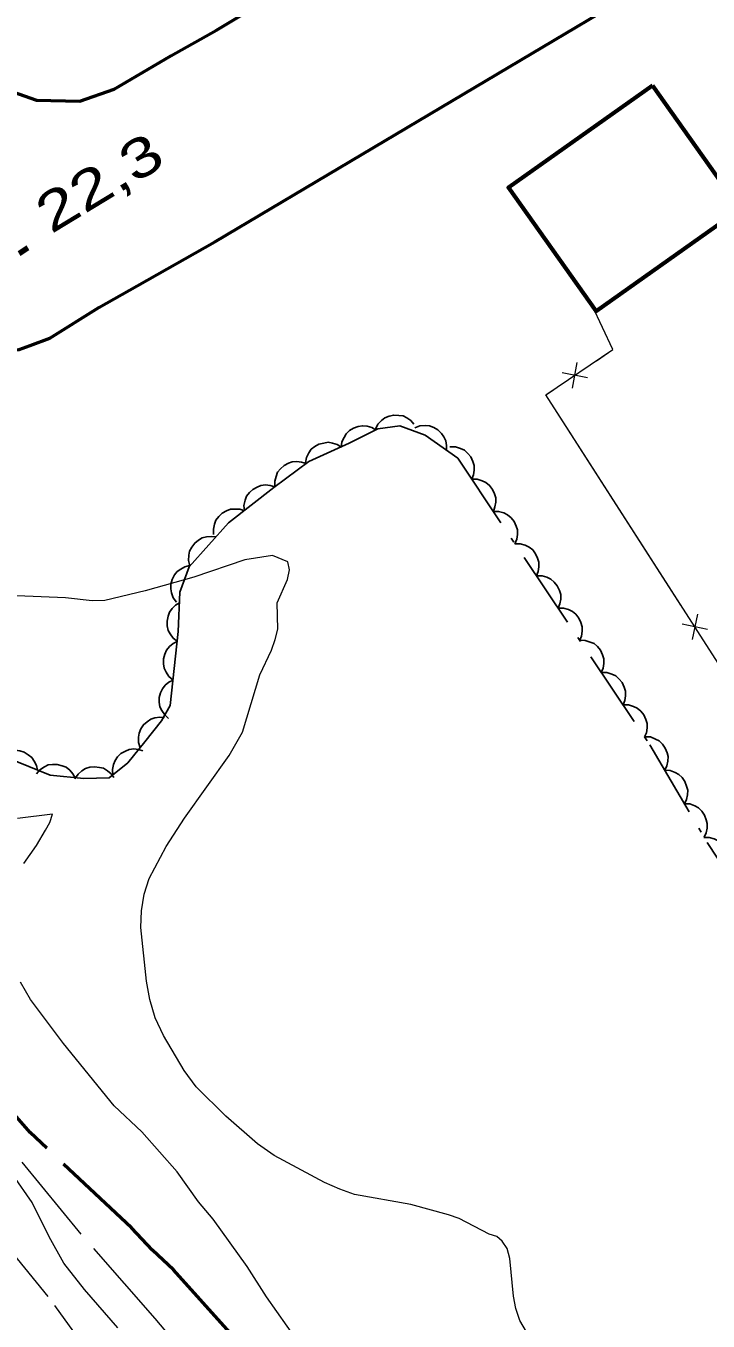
# Model space of a CAD drawing. Extents: x 355726 to 357533, y 5103782 to 5105258.
# Drawn here: x 356859.5 to 356885.8, y 5104188.9 to 5104239 of the extents above; entities that cross this region are included whole.
import ezdxf

# ---------------------------------------------------------------- set-up
doc = ezdxf.new("R2010")
doc.units = 0
doc.header["$LTSCALE"] = 0.6
doc.linetypes.add('DOT_DASHED', pattern=[7.7, 5, -1.2, 0.3, -1.2])
doc.linetypes.add('LONG_DASHED', pattern=[7.5, 6, -1.5])
for name, color, linetype, lineweight in [('1', 7, 'LONG_DASHED', 53), ('2', 7, 'LONG_DASHED', 13), ('21', 7, 'LONG_DASHED', 35), ('3', 7, 'Continuous', 140), ('31', 7, 'Continuous', 35), ('37', 7, 'Continuous', 13), ('44', 7, 'Continuous', 25)]:
    doc.layers.add(name, color=color, linetype=linetype, lineweight=lineweight)

msp = doc.modelspace()

# ---------------------------------------------------------------- linework, layer by layer
at = {"layer": '1'}
msp.add_lwpolyline([(356867.36, 5104188.5), (356865.19, 5104190.93), (356864.38, 5104191.69), (356863.57, 5104192.55), (356859.65, 5104196.23), (356857.88, 5104198.26)], dxfattribs=at)
at = {"layer": '2', "linetype": 'Continuous'}
for points in [[(356878.33, 5104189.91), (356878.18, 5104191.36), (356878.08, 5104191.75), (356877.89, 5104192.04), (356877.68, 5104192.21), (356877.39, 5104192.3), (356876.23, 5104192.91), (356875.82, 5104193.05), (356874.36, 5104193.45), (356872.18, 5104193.84), (356871.61, 5104194.05), (356871.02, 5104194.3), (356869.08, 5104195.34), (356868.43, 5104195.8), (356867.21, 5104196.86), (356866.07, 5104198), (356865.6, 5104198.63), (356864.8, 5104199.98), (356864.48, 5104200.67), (356864.27, 5104201.37), (356864.14, 5104202.08), (356863.93, 5104204.15), (356863.95, 5104204.8), (356864.05, 5104205.44), (356864.25, 5104206.05), (356864.9, 5104207.29), (356865.62, 5104208.38), (356867.34, 5104210.8), (356867.86, 5104211.71), (356868.53, 5104213.92), (356868.98, 5104214.87), (356869.12, 5104215.29), (356869.22, 5104215.68), (356869.2, 5104216.71), (356869.6, 5104217.61), (356869.67, 5104217.98), (356869.61, 5104218.29), (356869.02, 5104218.53), (356867.94, 5104218.37), (356865.97, 5104217.69), (356864.1, 5104217.17), (356862.54, 5104216.8), (356862.05, 5104216.78), (356861.02, 5104216.9), (356859.14, 5104216.97)], [(356878.83, 5104188.53), (356878.57, 5104188.97), (356878.42, 5104189.43), (356878.33, 5104189.91)]]:
    msp.add_lwpolyline(points, dxfattribs=at)
at = {"layer": '2'}
for points in [[(356859.4, 5104206.63), (356859.9, 5104207.33), (356860.25, 5104207.92), (356860.41, 5104208.22), (356860.51, 5104208.54), (356859.16, 5104208.37)], [(356863.04, 5104188.68), (356861.75, 5104190.16), (356860.95, 5104191.19), (356860.38, 5104192.2), (356859.73, 5104193.53), (356859, 5104194.58), (356858.14, 5104195.67), (356857.48, 5104196.42), (356856.46, 5104197.36), (356856.16, 5104197.67), (356855.91, 5104198.03), (356855.34, 5104199.26), (356854.71, 5104200.43), (356854.42, 5104201.21), (356854.21, 5104201.95), (356854.08, 5104202.28), (356853.87, 5104202.59), (356853.26, 5104202.98), (356852.05, 5104203.42), (356851.6, 5104203.63), (356849.01, 5104205.04), (356848.55, 5104205.42)], [(356869.98, 5104188.18), (356868.78, 5104189.88), (356868.04, 5104191.05), (356866.72, 5104192.88), (356866.15, 5104193.55), (356865.33, 5104194.72), (356863.97, 5104196.26), (356862.9, 5104197.26), (356860.94, 5104199.67), (356859.67, 5104201.38), (356859.28, 5104202.04)], [(356868.14, 5104184.71), (356864.48, 5104189.04), (356861.62, 5104192.3), (356858.15, 5104196.54)], [(356862.72, 5104186.63), (356860.35, 5104189.9), (356858.54, 5104192.11)]]:
    msp.add_lwpolyline(points, dxfattribs=at)
at = {"layer": '21', "linetype": 'Continuous', "lineweight": 53}
for points in [[(356820.3, 5104298.17), (356829.59, 5104282.95), (356840.66, 5104264.69), (356852.42, 5104244.97), (356855.92, 5104239.32), (356856.83, 5104238.15), (356857.77, 5104237.13), (356858.76, 5104236.53), (356859.89, 5104236.13), (356861.57, 5104236.09), (356862.9, 5104236.55), (356865.08, 5104237.84), (356866.85, 5104238.84), (356884.5, 5104249.41), (356900.47, 5104259.12)], [(356812.4, 5104297.72), (356824.02, 5104278.78), (356833.48, 5104263.09), (356842.09, 5104248.83), (356844.91, 5104244.17), (356845.66, 5104242.94), (356851.11, 5104233.99), (356853.56, 5104229.98), (356854.67, 5104228.28), (356854.95, 5104227.97), (356855.29, 5104227.68), (356855.74, 5104227.42), (356856.84, 5104226.84), (356857.79, 5104226.55), (356858.34, 5104226.46), (356858.68, 5104226.43), (356859.22, 5104226.5), (356859.65, 5104226.65), (356860.41, 5104226.93), (356862.31, 5104228.12), (356863.78, 5104228.96), (356866.79, 5104230.66)], [(356866.79, 5104230.66), (356883.82, 5104240.79), (356900.25, 5104250.8), (356914.53, 5104259.38), (356915.76, 5104259.96), (356916.51, 5104260.07), (356917.2, 5104260.05), (356917.84, 5104260.05), (356918.63, 5104259.79), (356919.43, 5104259.37), (356920.38, 5104258.66), (356921.09, 5104257.86), (356921.73, 5104256.74), (356924.89, 5104251.83), (356936.73, 5104232.88), (356941.42, 5104224.96), (356946.43, 5104216.32), (356952.3, 5104206.51), (356959.31, 5104195.01), (356965.11, 5104185.23)]]:
    msp.add_lwpolyline(points, dxfattribs=at)
at = {"layer": '3'}
msp.add_line((356859.22, 5104230.21), (356859.56, 5104230.42), dxfattribs=at)
at = {"layer": '31', "lineweight": 70}
msp.add_lwpolyline([(356883.7, 5104236.7), (356878.13, 5104232.75), (356881.52, 5104227.97), (356887.09, 5104231.92), (356883.7, 5104236.7)], close=True, dxfattribs=at)
at = {"layer": '37'}
for p, q in [((356880.6, 5104225), (356880.79, 5104225.99)), ((356881.19, 5104225.4), (356880.21, 5104225.59)), ((356884.79, 5104216.62), (356882.09, 5104220.83)), ((356885.44, 5104216.27), (356885.23, 5104215.29)), ((356885.82, 5104215.67), (356884.84, 5104215.88))]:
    msp.add_line(p, q, dxfattribs=at)
for points in [[(356901.6, 5104190.57), (356899.23, 5104194.13), (356879.58, 5104224.74), (356882.17, 5104226.49), (356881.37, 5104228.19)], [(356881.53, 5104226.06), (356882.17, 5104226.49), (356881.37, 5104228.19)], [(356882.09, 5104220.83), (356879.58, 5104224.74), (356879.87, 5104224.94)]]:
    msp.add_lwpolyline(points, dxfattribs=at)
at = {"layer": '44'}
for points in [[(356873, 5104223.42), (356873.09, 5104223.61), (356873.23, 5104223.75), (356873.36, 5104223.86), (356873.52, 5104223.92), (356873.7, 5104223.96), (356873.89, 5104223.95), (356874.06, 5104223.93), (356874.21, 5104223.85), (356874.36, 5104223.75), (356874.48, 5104223.61)], [(356871.67, 5104222.71), (356871.69, 5104222.92), (356871.78, 5104223.1), (356871.86, 5104223.24), (356871.99, 5104223.36), (356872.15, 5104223.46), (356872.33, 5104223.52), (356872.49, 5104223.55), (356872.67, 5104223.53), (356872.85, 5104223.48), (356873, 5104223.39)], [(356874.52, 5104223.47), (356874.71, 5104223.54), (356874.92, 5104223.56), (356875.08, 5104223.54), (356875.25, 5104223.48), (356875.4, 5104223.39), (356875.54, 5104223.25), (356875.64, 5104223.12), (356875.71, 5104222.96), (356875.74, 5104222.78), (356875.74, 5104222.6)], [(356870.29, 5104222.11), (356870.33, 5104222.32), (356870.42, 5104222.5), (356870.51, 5104222.64), (356870.65, 5104222.75), (356870.81, 5104222.84), (356871, 5104222.88), (356871.16, 5104222.91), (356871.33, 5104222.88), (356871.51, 5104222.82), (356871.66, 5104222.73)], [(356875.87, 5104222.73), (356876.08, 5104222.73), (356876.28, 5104222.67), (356876.43, 5104222.6), (356876.56, 5104222.48), (356876.68, 5104222.34), (356876.75, 5104222.17), (356876.81, 5104222.01), (356876.81, 5104221.83), (356876.78, 5104221.65), (356876.71, 5104221.48)], [(356869.11, 5104221.19), (356869.1, 5104221.4), (356869.15, 5104221.59), (356869.21, 5104221.75), (356869.32, 5104221.88), (356869.46, 5104222.01), (356869.63, 5104222.1), (356869.78, 5104222.15), (356869.95, 5104222.16), (356870.14, 5104222.14), (356870.31, 5104222.09)], [(356867.93, 5104220.26), (356867.91, 5104220.47), (356867.96, 5104220.67), (356868.01, 5104220.82), (356868.12, 5104220.97), (356868.26, 5104221.09), (356868.42, 5104221.18), (356868.57, 5104221.24), (356868.75, 5104221.26), (356868.93, 5104221.24), (356869.11, 5104221.19)], [(356876.71, 5104221.48), (356876.92, 5104221.48), (356877.11, 5104221.42), (356877.26, 5104221.35), (356877.4, 5104221.24), (356877.51, 5104221.09), (356877.59, 5104220.92), (356877.64, 5104220.76), (356877.64, 5104220.59), (356877.61, 5104220.41), (356877.55, 5104220.24)], [(356866.74, 5104219.34), (356866.73, 5104219.55), (356866.77, 5104219.75), (356866.83, 5104219.9), (356866.94, 5104220.04), (356867.07, 5104220.17), (356867.24, 5104220.26), (356867.39, 5104220.32), (356867.57, 5104220.33), (356867.75, 5104220.32), (356867.93, 5104220.26)], [(356877.55, 5104220.24), (356877.75, 5104220.24), (356877.95, 5104220.18), (356878.1, 5104220.11), (356878.23, 5104219.99), (356878.35, 5104219.85), (356878.43, 5104219.67), (356878.48, 5104219.52), (356878.48, 5104219.34), (356878.45, 5104219.16), (356878.38, 5104218.99)], [(356865.82, 5104218.14), (356865.77, 5104218.34), (356865.78, 5104218.54), (356865.81, 5104218.7), (356865.9, 5104218.86), (356866.01, 5104219.01), (356866.16, 5104219.13), (356866.3, 5104219.21), (356866.47, 5104219.26), (356866.65, 5104219.27), (356866.83, 5104219.25)], [(356878.38, 5104218.99), (356878.59, 5104218.99), (356878.78, 5104218.93), (356878.93, 5104218.86), (356879.07, 5104218.75), (356879.18, 5104218.6), (356879.26, 5104218.43), (356879.31, 5104218.27), (356879.31, 5104218.1), (356879.28, 5104217.91), (356879.22, 5104217.75)], [(356865.3, 5104216.73), (356865.18, 5104216.9), (356865.11, 5104217.09), (356865.08, 5104217.25), (356865.09, 5104217.43), (356865.14, 5104217.61), (356865.23, 5104217.78), (356865.33, 5104217.91), (356865.47, 5104218.01), (356865.63, 5104218.1), (356865.81, 5104218.15)], [(356879.22, 5104217.75), (356879.43, 5104217.75), (356879.62, 5104217.69), (356879.77, 5104217.62), (356879.9, 5104217.5), (356880.02, 5104217.36), (356880.1, 5104217.18), (356880.15, 5104217.03), (356880.15, 5104216.85), (356880.12, 5104216.67), (356880.05, 5104216.5)], [(356865.35, 5104215.21), (356865.18, 5104215.34), (356865.06, 5104215.5), (356864.98, 5104215.64), (356864.95, 5104215.82), (356864.94, 5104216), (356864.98, 5104216.19), (356865.03, 5104216.34), (356865.14, 5104216.49), (356865.27, 5104216.62), (356865.42, 5104216.71)], [(356880.05, 5104216.5), (356880.26, 5104216.5), (356880.45, 5104216.44), (356880.6, 5104216.37), (356880.74, 5104216.26), (356880.85, 5104216.11), (356880.93, 5104215.94), (356880.98, 5104215.78), (356880.98, 5104215.61), (356880.95, 5104215.42), (356880.89, 5104215.26)], [(356865.17, 5104213.72), (356865.01, 5104213.86), (356864.9, 5104214.03), (356864.83, 5104214.18), (356864.8, 5104214.35), (356864.8, 5104214.54), (356864.86, 5104214.72), (356864.92, 5104214.87), (356865.03, 5104215.01), (356865.17, 5104215.13), (356865.33, 5104215.21)], [(356880.89, 5104215.26), (356881.1, 5104215.25), (356881.29, 5104215.19), (356881.44, 5104215.13), (356881.57, 5104215.01), (356881.69, 5104214.87), (356881.77, 5104214.69), (356881.82, 5104214.54), (356881.82, 5104214.36), (356881.79, 5104214.18), (356881.72, 5104214.01)], [(356865, 5104212.23), (356864.85, 5104212.37), (356864.74, 5104212.54), (356864.66, 5104212.69), (356864.64, 5104212.86), (356864.64, 5104213.04), (356864.69, 5104213.23), (356864.76, 5104213.38), (356864.87, 5104213.52), (356865.01, 5104213.64), (356865.17, 5104213.72)], [(356881.72, 5104214.01), (356881.93, 5104214.01), (356882.13, 5104213.95), (356882.28, 5104213.88), (356882.41, 5104213.76), (356882.52, 5104213.62), (356882.6, 5104213.44), (356882.65, 5104213.29), (356882.65, 5104213.11), (356882.63, 5104212.93), (356882.56, 5104212.76)], [(356882.56, 5104212.76), (356882.77, 5104212.76), (356882.96, 5104212.7), (356883.11, 5104212.63), (356883.24, 5104212.52), (356883.36, 5104212.37), (356883.44, 5104212.2), (356883.49, 5104212.04), (356883.49, 5104211.87), (356883.46, 5104211.68), (356883.39, 5104211.52)], [(356863.9, 5104211.1), (356863.84, 5104211.3), (356863.84, 5104211.51), (356863.86, 5104211.67), (356863.93, 5104211.83), (356864.03, 5104211.99), (356864.17, 5104212.11), (356864.31, 5104212.21), (356864.47, 5104212.26), (356864.66, 5104212.29), (356864.84, 5104212.27)], [(356883.41, 5104211.53), (356883.62, 5104211.52), (356883.81, 5104211.44), (356883.96, 5104211.37), (356884.08, 5104211.24), (356884.19, 5104211.09), (356884.26, 5104210.91), (356884.3, 5104210.76), (356884.29, 5104210.58), (356884.25, 5104210.4), (356884.17, 5104210.24)], [(356858.54, 5104210.8), (356858.71, 5104210.92), (356858.91, 5104210.98), (356859.07, 5104211.01), (356859.25, 5104210.98), (356859.42, 5104210.93), (356859.58, 5104210.83), (356859.71, 5104210.73), (356859.81, 5104210.58), (356859.89, 5104210.42), (356859.93, 5104210.24)], [(356862.85, 5104210.05), (356862.83, 5104210.26), (356862.87, 5104210.46), (356862.93, 5104210.61), (356863.03, 5104210.75), (356863.16, 5104210.88), (356863.33, 5104210.97), (356863.48, 5104211.04), (356863.66, 5104211.06), (356863.84, 5104211.04), (356864.01, 5104210.99)], [(356859.89, 5104210.09), (356860.03, 5104210.25), (356860.2, 5104210.36), (356860.35, 5104210.44), (356860.52, 5104210.46), (356860.7, 5104210.46), (356860.89, 5104210.41), (356861.04, 5104210.35), (356861.18, 5104210.24), (356861.3, 5104210.1), (356861.39, 5104209.94)], [(356861.38, 5104209.9), (356861.5, 5104210.08), (356861.65, 5104210.21), (356861.79, 5104210.3), (356861.96, 5104210.35), (356862.14, 5104210.37), (356862.33, 5104210.34), (356862.49, 5104210.31), (356862.64, 5104210.21), (356862.78, 5104210.09), (356862.88, 5104209.95)], [(356884.17, 5104210.24), (356884.38, 5104210.22), (356884.57, 5104210.15), (356884.72, 5104210.07), (356884.84, 5104209.95), (356884.95, 5104209.8), (356885.01, 5104209.62), (356885.06, 5104209.46), (356885.05, 5104209.29), (356885.01, 5104209.1), (356884.93, 5104208.94)], [(356884.93, 5104208.94), (356885.14, 5104208.93), (356885.33, 5104208.86), (356885.47, 5104208.78), (356885.6, 5104208.65), (356885.71, 5104208.5), (356885.77, 5104208.32), (356885.81, 5104208.17), (356885.81, 5104207.99), (356885.77, 5104207.81), (356885.69, 5104207.65)], [(356885.68, 5104207.64), (356885.89, 5104207.64), (356886.08, 5104207.58), (356886.23, 5104207.51), (356886.36, 5104207.39), (356886.48, 5104207.24), (356886.55, 5104207.07), (356886.6, 5104206.91), (356886.6, 5104206.74), (356886.57, 5104206.55), (356886.5, 5104206.39)]]:
    msp.add_lwpolyline(points, dxfattribs=at)
at = {"layer": '44', "linetype": 'DOT_DASHED'}
msp.add_lwpolyline([(356857.86, 5104211.08), (356860.42, 5104210.04), (356861.72, 5104209.91), (356862.71, 5104209.94), (356863.43, 5104210.52), (356864.08, 5104211.33), (356864.73, 5104212.14), (356865.06, 5104212.74), (356865.37, 5104215.6), (356865.44, 5104217.12), (356865.79, 5104218.1), (356867.32, 5104219.79), (356869.07, 5104221.16), (356870.42, 5104222.17), (356871.98, 5104222.87), (356873.08, 5104223.43), (356873.93, 5104223.54), (356874.91, 5104223.19), (356876.17, 5104222.29), (356883.6, 5104211.21), (356885.81, 5104207.44), (356888.25, 5104203.73)], dxfattribs=at)

# ---------------------------------------------------------------- texts
at = {"layer": '3', "width": 1.35}
msp.add_text('22,3   ', height=1.5, rotation=31.26, dxfattribs=at).set_placement((356860.46, 5104230.94))

doc.saveas('drawing.dxf')
